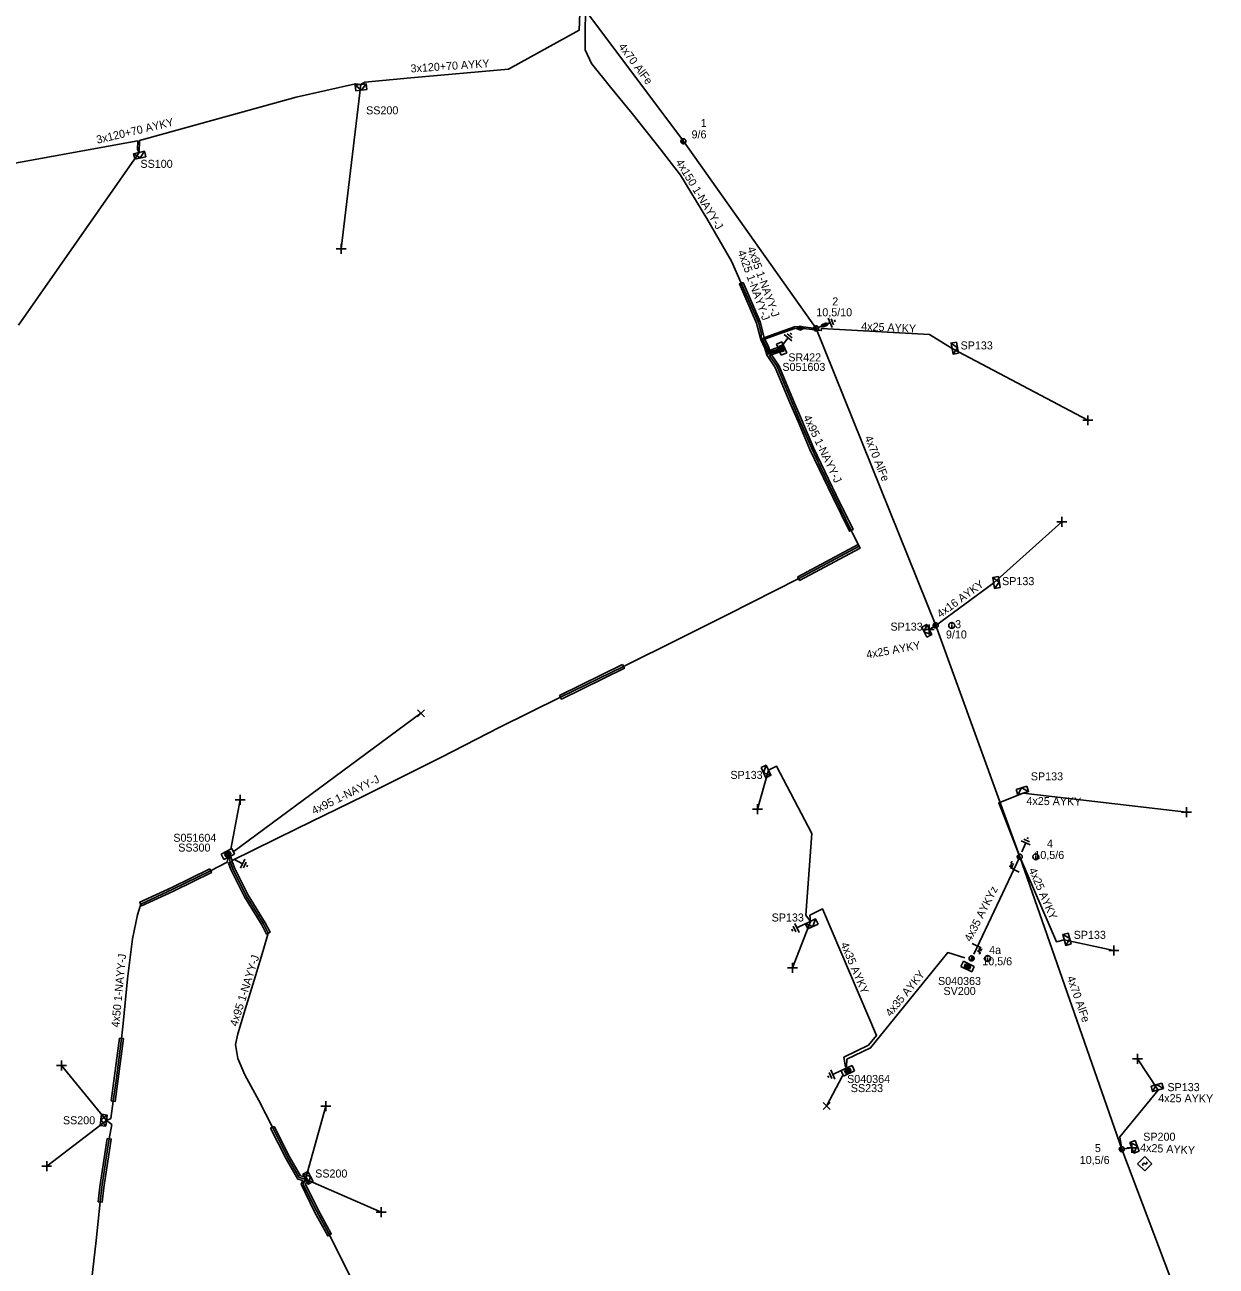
# Model space of a CAD drawing. Extents: x -748492 to -735633, y -1146251 to -1139940.
# Drawn here: x -740893.8 to -740745.3, y -1144536.3 to -1144381.6 of the extents above; entities that cross this region are included whole.
import ezdxf

# ---------------------------------------------------------------- set-up
doc = ezdxf.new("R2010")
doc.units = 0
for name, color, linetype in [('Vrstva 1', 7, 'Continuous'), ('Vrstva 10', 7, 'Continuous'), ('Vrstva 12', 7, 'Continuous'), ('Vrstva 13', 7, 'Continuous'), ('Vrstva 14', 7, 'Continuous'), ('Vrstva 15', 7, 'Continuous'), ('Vrstva 16', 7, 'Continuous'), ('Vrstva 18', 7, 'Continuous'), ('Vrstva 19', 7, 'Continuous'), ('Vrstva 2', 7, 'Continuous'), ('Vrstva 20', 7, 'Continuous'), ('Vrstva 28', 7, 'Continuous'), ('Vrstva 29', 7, 'Continuous'), ('Vrstva 30', 7, 'Continuous'), ('Vrstva 31', 7, 'Continuous'), ('Vrstva 33', 7, 'Continuous'), ('Vrstva 34', 7, 'Continuous'), ('Vrstva 36', 7, 'Continuous'), ('Vrstva 4', 7, 'Continuous'), ('Vrstva 5', 7, 'Continuous'), ('Vrstva 52', 7, 'Continuous'), ('Vrstva 53', 7, 'Continuous'), ('Vrstva 54', 7, 'Continuous'), ('Vrstva 59', 7, 'Continuous'), ('Vrstva 6', 7, 'Continuous'), ('Vrstva 8', 7, 'Continuous'), ('Vrstva 9', 7, 'Continuous')]:
    doc.layers.add(name, color=color, linetype=linetype)

# ---------------------------------------------------------------- blocks, each defined once
blk = doc.blocks.new('NN440')
at = {"layer": 'Vrstva 2'}
for points in [[(0.63, 0), (0.63, 0.06), (0.62, 0.13), (0.6, 0.19), (0.58, 0.25), (0.55, 0.31), (0.51, 0.37), (0.47, 0.42), (0.42, 0.46), (0.37, 0.51), (0.32, 0.54), (0.26, 0.57), (0.2, 0.59), (0.13, 0.61), (0.07, 0.62), (0, 0.63), (-0.06, 0.62), (-0.13, 0.61), (-0.19, 0.59), (-0.26, 0.57), (-0.31, 0.54), (-0.37, 0.51), (-0.42, 0.46), (-0.47, 0.42), (-0.51, 0.37), (-0.54, 0.31), (-0.57, 0.25), (-0.6, 0.19), (-0.62, 0.13), (-0.63, 0.06), (-0.63, 0), (-0.63, -0.07), (-0.62, -0.14), (-0.6, -0.2), (-0.57, -0.26), (-0.54, -0.32), (-0.51, -0.37), (-0.47, -0.43), (-0.42, -0.47), (-0.37, -0.51), (-0.31, -0.55), (-0.26, -0.58), (-0.19, -0.6), (-0.13, -0.62), (-0.06, -0.63), (0, -0.63), (0.07, -0.63), (0.13, -0.62), (0.2, -0.6), (0.26, -0.58), (0.32, -0.55), (0.37, -0.51), (0.42, -0.47), (0.47, -0.43), (0.51, -0.37), (0.55, -0.32), (0.58, -0.26), (0.6, -0.2), (0.62, -0.14), (0.63, -0.07), (0.63, 0)], [(-0.63, 0), (0.63, 0)], [(-0.6, -0.18), (0.57, -0.18)], [(-0.51, -0.32), (0.5, -0.32)], [(-0.37, -0.47), (0.35, -0.47)]]:
    blk.add_lwpolyline(points, dxfattribs=at)
blk = doc.blocks.new('NN840')
at = {"layer": 'Vrstva 15'}
for points in [[(0, 0.62), (0, -0.63)], [(-0.75, -0.71), (-0.75, -0.66)], [(-0.73, -0.76), (-0.75, -0.71)], [(-0.66, -0.8), (-0.73, -0.76)], [(-0.63, -0.8), (-0.66, -0.8)], [(-0.56, -0.76), (-0.63, -0.8)], [(-0.54, -0.71), (-0.56, -0.76)], [(-0.54, -0.38), (-0.54, -0.71)], [(-0.33, -0.38), (-0.33, -0.8)], [(-0.33, -0.64), (-0.13, -0.38)], [(-0.26, -0.56), (-0.09, -0.8)]]:
    blk.add_lwpolyline(points, dxfattribs=at)
blk = doc.blocks.new('NN770')
at = {"layer": 'Vrstva 10'}
for p, q in [((0, 0.19), (0, 0.26)), ((0, -0.28), (0, 0.11))]:
    blk.add_line(p, q, dxfattribs=at)
blk.add_circle((0, -0.01), 0.375, dxfattribs=at)
blk = doc.blocks.new('NN870')
at = {"layer": 'Vrstva 4'}
for points in [[(0, -0.25), (0.5, 0), (0, 0.25), (-0.5, 0), (0, -0.25)], [(0.37, 0), (0, 0.19), (-0.36, 0), (0, -0.19), (0.37, 0)], [(0.24, 0), (0, 0.12), (-0.25, 0), (0, -0.12), (0.24, 0)], [(0.12, 0), (0, 0.06), (-0.13, 0), (0, -0.06), (0.12, 0)]]:
    blk.add_lwpolyline(points, dxfattribs=at)
blk = doc.blocks.new('NN800')
at = {"layer": 'Vrstva 1'}
for points in [[(-0.44, 0.44), (0.44, -0.44)], [(-0.44, -0.44), (0.44, 0.44)]]:
    blk.add_lwpolyline(points, dxfattribs=at)
blk = doc.blocks.new('NN820')
at = {"layer": 'Vrstva 13'}
for points in [[(0, 0), (0, -1.05)], [(-0.16, -0.81), (0.16, -0.81)], [(-0.16, -1.47), (-0.16, -0.81)], [(0.16, -1.47), (-0.16, -1.47)], [(0, -1.05), (-0.06, -0.93)], [(0, -1.05), (0.06, -0.93)], [(0, -1.47), (0, -1.87)], [(0.16, -0.81), (0.16, -1.47)]]:
    blk.add_lwpolyline(points, dxfattribs=at)
blk = doc.blocks.new('NN620')
at = {"layer": 'Vrstva 8'}
for points in [[(0.75, 0), (-0.75, 0)], [(-0.75, 0), (-0.75, -0.75)], [(0.75, -0.75), (0.75, 0)], [(-0.75, -0.75), (0.75, -0.75)], [(0.37, -0.18), (-0.38, -0.18)], [(-0.38, -0.18), (-0.38, -0.56)], [(-0.38, -0.56), (0.37, -0.56)], [(0.32, -0.23), (-0.33, -0.23)], [(-0.33, -0.23), (-0.33, -0.51)], [(-0.33, -0.51), (0.32, -0.51)], [(0.27, -0.27), (-0.28, -0.27)], [(-0.28, -0.27), (-0.28, -0.46)], [(-0.28, -0.46), (0.27, -0.46)], [(0.23, -0.32), (-0.23, -0.32)], [(-0.23, -0.32), (-0.23, -0.42)], [(-0.23, -0.42), (0.23, -0.42)], [(-0.19, -0.37), (0.19, -0.37)], [(0.23, -0.42), (0.23, -0.32)], [(0.27, -0.46), (0.27, -0.27)], [(0.32, -0.51), (0.32, -0.23)], [(0.37, -0.56), (0.37, -0.18)]]:
    blk.add_lwpolyline(points, dxfattribs=at)
blk = doc.blocks.new('NN630')
at = {"layer": 'Vrstva 9'}
for points in [[(0, -0.7), (-0.7, 0)], [(-0.7, -0.7), (-0.7, 0), (0.7, 0), (0.7, -0.7)], [(-0.7, -0.7), (0.7, -0.7)], [(0, -0.7), (0.7, 0)]]:
    blk.add_lwpolyline(points, dxfattribs=at)
blk = doc.blocks.new('NN810')
at = {"layer": 'Vrstva 14'}
for points in [[(0, -0.64), (0, -1.89)], [(0.63, -1.89), (-0.62, -1.89)], [(0.39, -2.2), (-0.4, -2.2)], [(0, -2.52), (-0.12, -2.52)], [(0.14, -2.52), (0, -2.52)]]:
    blk.add_lwpolyline(points, dxfattribs=at)
blk = doc.blocks.new('NN740')
at = {"layer": 'Vrstva 1'}
for points in [[(0.62, 0.62), (-0.63, 0.62)], [(-0.63, 0.62), (-0.63, -0.63)], [(0, 0), (0, 0.01), (0, 0.03), (-0.01, 0.05), (-0.01, 0.06), (-0.02, 0.08), (-0.03, 0.09), (-0.04, 0.1), (-0.05, 0.11), (-0.06, 0.12), (-0.08, 0.13), (-0.09, 0.14), (-0.11, 0.14), (-0.12, 0.15), (-0.14, 0.15), (-0.15, 0.15), (-0.17, 0.15), (-0.18, 0.15), (-0.2, 0.15), (-0.21, 0.14), (-0.23, 0.13), (-0.24, 0.12), (-0.26, 0.11), (-0.27, 0.1), (-0.28, 0.09), (-0.29, 0.08), (-0.29, 0.06), (-0.3, 0.05), (-0.3, 0.03), (-0.31, 0.02), (-0.31, 0), (-0.31, 0)], [(0.62, -0.63), (0.62, 0.62)], [(-0.63, -0.63), (0.62, -0.63)], [(0, 0), (0, -0.02), (0, -0.03), (0.01, -0.05), (0.01, -0.06), (0.02, -0.08), (0.03, -0.09), (0.04, -0.1), (0.05, -0.11), (0.06, -0.12), (0.07, -0.13), (0.09, -0.14), (0.1, -0.15), (0.12, -0.15), (0.13, -0.15), (0.15, -0.15), (0.16, -0.15), (0.18, -0.15), (0.19, -0.15), (0.21, -0.14), (0.22, -0.14), (0.24, -0.13), (0.25, -0.12), (0.26, -0.11), (0.27, -0.09), (0.28, -0.08), (0.29, -0.07), (0.29, -0.05), (0.3, -0.04), (0.3, -0.02), (0.3, -0.01), (0.3, -0.01)]]:
    blk.add_lwpolyline(points, dxfattribs=at)

msp = doc.modelspace()

# ---------------------------------------------------------------- linework, layer by layer
at = {"layer": 'Vrstva 1'}
for points in [[(-740795.19, -1144419.42), (-740811.73, -1144396.08), (-740826.75, -1144375.97)], [(-740769.8, -1144485.29), (-740780.28, -1144456.45), (-740795.19, -1144419.42)], [(-740731, -1144596.74), (-740742.64, -1144559.91), (-740757.08, -1144521.75), (-740769.8, -1144485.29)]]:
    msp.add_lwpolyline(points, dxfattribs=at)
at = {"layer": 'Vrstva 20'}
for points in [[(-740804.29, -1144413.68), (-740802.16, -1144418.58), (-740801.61, -1144420.7), (-740802.09, -1144420.82), (-740802.62, -1144418.78), (-740804.75, -1144413.88)], [(-740802.09, -1144420.82), (-740801.65, -1144420.6), (-740801.11, -1144421.66), (-740800.91, -1144422.47), (-740801.39, -1144422.59), (-740801.56, -1144421.89)], [(-740800.94, -1144422.39), (-740799.86, -1144424.02), (-740799.83, -1144424.06), (-740798, -1144428.47), (-740796.97, -1144430.84), (-740795.5, -1144434.31), (-740792.67, -1144440.23), (-740790.58, -1144444.49), (-740791.04, -1144444.71), (-740793.11, -1144440.45), (-740795.96, -1144434.51), (-740797.43, -1144431.04), (-740798.46, -1144428.67), (-740800.27, -1144424.3), (-740801.36, -1144422.67)], [(-740789.93, -1144446.37), (-740789.69, -1144446.81), (-740797.24, -1144450.84), (-740797.48, -1144450.4)], [(-740819.31, -1144461.34), (-740819.09, -1144461.79), (-740826.94, -1144465.64), (-740827.16, -1144465.19)], [(-740870.77, -1144486.81), (-740870.56, -1144487.27), (-740875.27, -1144489.57), (-740879.28, -1144491.42), (-740879.49, -1144490.97), (-740875.49, -1144489.11)], [(-740867.99, -1144485.88), (-740867.67, -1144486.69), (-740866, -1144490.07), (-740863.85, -1144493.55), (-740863.26, -1144494.71), (-740863.7, -1144494.93), (-740864.29, -1144493.79), (-740866.45, -1144490.28), (-740868.13, -1144486.89), (-740868.44, -1144486.09)], [(-740882.03, -1144507.91), (-740881.53, -1144507.97), (-740882.55, -1144515.8), (-740883.05, -1144515.74)], [(-740862.75, -1144518.91), (-740860.82, -1144522.7), (-740859.45, -1144525.07), (-740858.76, -1144525.26), (-740858.6, -1144525.6), (-740858.83, -1144526.12), (-740857.26, -1144529.31), (-740855.62, -1144532.32), (-740856.06, -1144532.56), (-740857.7, -1144529.55), (-740859.39, -1144526.12), (-740859.17, -1144525.66), (-740859.79, -1144525.49), (-740861.26, -1144522.94), (-740863.18, -1144519.14)], [(-740883.54, -1144520.42), (-740883.04, -1144520.5), (-740883.98, -1144526.53), (-740884.18, -1144528.36), (-740884.68, -1144528.3), (-740884.48, -1144526.46)]]:
    msp.add_lwpolyline(points, close=True, dxfattribs=at)
at = {"layer": 'Vrstva 5'}
for points in [[(-740824.18, -1144378.74), (-740824.61, -1144379.02), (-740824.74, -1144382.24), (-740833.53, -1144387.11), (-740845.69, -1144388.16), (-740851.46, -1144388.7), (-740851.95, -1144389.02), (-740852.61, -1144388.92), (-740859.98, -1144390.57), (-740879.54, -1144396), (-740879.59, -1144397.49), (-740879.78, -1144397.11), (-740879.74, -1144396.04), (-740899.66, -1144399.64), (-740917.82, -1144401.9), (-740923.45, -1144403.86), (-740923.55, -1144404.87)], [(-740824.07, -1144378.87), (-740823.74, -1144379.26), (-740823.94, -1144380.17), (-740823.99, -1144382.25), (-740823.97, -1144384.68), (-740823.18, -1144386.39), (-740820.82, -1144389.36), (-740818.12, -1144392.62), (-740814.63, -1144397.04), (-740812.09, -1144400.31), (-740808.81, -1144405.71), (-740805.74, -1144411.04), (-740804.52, -1144413.78), (-740802.38, -1144418.7), (-740802.01, -1144420.14), (-740802.09, -1144420.67), (-740801.54, -1144421.82), (-740801.32, -1144422.69), (-740799.8, -1144422.17)], [(-740799.88, -1144421.99), (-740801.18, -1144422.43), (-740801.35, -1144421.75), (-740801.9, -1144420.67), (-740799.73, -1144419.89), (-740797.87, -1144419.24), (-740797.14, -1144419.19), (-740795.19, -1144419.42)], [(-740799.96, -1144421.8), (-740801.04, -1144422.17), (-740801.16, -1144421.68), (-740801.61, -1144420.78), (-740799.67, -1144420.07), (-740797.83, -1144419.44), (-740797.14, -1144419.39)], [(-740799.72, -1144422.36), (-740800.98, -1144422.79), (-740800.05, -1144424.18), (-740798.23, -1144428.57), (-740797.2, -1144430.94), (-740795.73, -1144434.41), (-740794.63, -1144436.71), (-740792.89, -1144440.34), (-740790.81, -1144444.6), (-740790.64, -1144444.93), (-740789.81, -1144446.59), (-740797.36, -1144450.62), (-740806.2, -1144455.08), (-740812.26, -1144458.11), (-740819.2, -1144461.57), (-740827.05, -1144465.41), (-740834.71, -1144469.18), (-740841.9, -1144472.89), (-740851.53, -1144477.7), (-740859.86, -1144481.76), (-740867.97, -1144485.77), (-740868.2, -1144485.22)], [(-740791.51, -1144511.55), (-740791.72, -1144510.29), (-740788.65, -1144508.79), (-740787.67, -1144507.57), (-740794.37, -1144491.8), (-740795.96, -1144492.58), (-740795.88, -1144493.35), (-740796.46, -1144492.56), (-740795.71, -1144482.4), (-740800.14, -1144473.99), (-740801.12, -1144474.51)], [(-740868.49, -1144485.36), (-740868.58, -1144485.95), (-740870.66, -1144487.04), (-740875.38, -1144489.34), (-740879.38, -1144491.19), (-740879.77, -1144492.53), (-740880.39, -1144495.54), (-740881.02, -1144500.5), (-740881.55, -1144506.1), (-740881.78, -1144507.94), (-740882.44, -1144513.18), (-740882.8, -1144515.77), (-740883.1, -1144517.93), (-740883.65, -1144518.19), (-740882.99, -1144518.68), (-740883.29, -1144520.46), (-740883.51, -1144521.77), (-740884.23, -1144526.5), (-740884.43, -1144528.33), (-740884.94, -1144533.14), (-740885.92, -1144541.82)], [(-740868.35, -1144485.29), (-740868.22, -1144485.97), (-740867.9, -1144486.79), (-740866.23, -1144490.16), (-740864.07, -1144493.67), (-740863.48, -1144494.82), (-740864.11, -1144496.98), (-740865.06, -1144500.16), (-740866.25, -1144503.94), (-740867.29, -1144507.38), (-740867.57, -1144508.72), (-740867.26, -1144510.47), (-740866.39, -1144512.48), (-740864.65, -1144515.69), (-740862.97, -1144519.02), (-740861.04, -1144522.82), (-740859.62, -1144525.28), (-740858.83, -1144525.5), (-740859.11, -1144526.12), (-740858.61, -1144527.17), (-740857.48, -1144529.43), (-740855.84, -1144532.44), (-740855.12, -1144533.9), (-740853.11, -1144537.91)], [(-740776.64, -1144497.91), (-740778.78, -1144497.24), (-740788.4, -1144509.11), (-740791.34, -1144510.55), (-740791.39, -1144511.5)]]:
    msp.add_lwpolyline(points, dxfattribs=at)
at = {"layer": 'Vrstva 52'}
for points in [[(-740797.14, -1144419.39), (-740794.54, -1144419.69), (-740794.52, -1144419.42), (-740781.05, -1144420.19), (-740778.24, -1144421.94)], [(-740780.28, -1144456.45), (-740773.05, -1144451.15)], [(-740780.28, -1144456.45), (-740781.08, -1144456.97)], [(-740769.8, -1144485.29), (-740772.42, -1144478.58), (-740769.36, -1144477.36)], [(-740769.8, -1144485.29), (-740775.53, -1144497.43)], [(-740769.8, -1144485.29), (-740765.23, -1144495.9), (-740764.25, -1144495.67)], [(-740757.08, -1144521.75), (-740757.31, -1144520.23), (-740752.56, -1144514.38)], [(-740757.08, -1144521.75), (-740755.82, -1144521.58)]]:
    msp.add_lwpolyline(points, dxfattribs=at)
at = {"layer": 'Vrstva 59'}
for points in [[(-740851.95, -1144389.02), (-740854.38, -1144409.5)], [(-740879.59, -1144397.49), (-740894.63, -1144419)], [(-740778.24, -1144421.94), (-740761.31, -1144430.88)], [(-740773.05, -1144451.15), (-740764.57, -1144443.52)], [(-740867.89, -1144484.73), (-740844.45, -1144467.4)], [(-740801.12, -1144474.51), (-740802.5, -1144479.38)], [(-740769.36, -1144477.36), (-740749, -1144479.75)], [(-740868.16, -1144484.35), (-740866.97, -1144478.2)], [(-740795.88, -1144493.35), (-740798.13, -1144499.13)], [(-740764.25, -1144495.67), (-740758.06, -1144497)], [(-740752.56, -1144514.38), (-740755.13, -1144510.5)], [(-740883.65, -1144518.19), (-740889.27, -1144511.34)], [(-740791.91, -1144512.62), (-740793.88, -1144516.38)], [(-740858.83, -1144525.5), (-740856.29, -1144516.38)], [(-740883.65, -1144518.19), (-740891.1, -1144523.86)], [(-740858.83, -1144525.5), (-740849.42, -1144529.61)]]:
    msp.add_lwpolyline(points, dxfattribs=at)

# ---------------------------------------------------------------- block references
at = {"layer": 'Vrstva 13'}
for p, xscale, yscale, rotation in [((-740811.73, -1144396.08), 0.5, 0.5000000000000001, -54.67199444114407), ((-740795.19, -1144419.42), 0.5, 0.5, -67.9921361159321), ((-740780.28, -1144456.45), 0.5, 0.5, -69.84600283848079), ((-740769.8, -1144485.29), 0.5, 0.5, -70.86013613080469), ((-740775.81, -1144497.97), 0.5, 0.5, 63.963055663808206), ((-740757.08, -1144521.75), 0.49999999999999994, 0.5000000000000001, -69.30766393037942)]:
    msp.add_blockref('NN440', p, dxfattribs=dict(at, xscale=xscale, yscale=yscale, rotation=rotation))
at = {"layer": 'Vrstva 15'}
for p, rotation in [((-740795.19, -1144419.42), 112.00786383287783), ((-740799.84, -1144422.08), 142.33433895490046), ((-740769.8, -1144485.29), 156.89218330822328), ((-740868.35, -1144485.29), 62.53987779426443), ((-740795.88, -1144493.35), -64.44769165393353), ((-740791.39, -1144511.64), -64.99265556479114)]:
    msp.add_blockref('NN810', p, dxfattribs=dict(at, rotation=rotation))
at = {"layer": 'Vrstva 16', "rotation": 112.00786383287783}
msp.add_blockref('NN820', (-740795.19, -1144419.42), dxfattribs=at)
at = {"layer": 'Vrstva 18'}
for p, rotation in [((-740770.44, -1144486.93), -116.03694445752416), ((-740775.16, -1144496.39), 63.96305560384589)]:
    msp.add_blockref('NN840', p, dxfattribs=dict(at, rotation=rotation))
at = {"layer": 'Vrstva 19', "rotation": 4.062011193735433}
msp.add_blockref('NN870', (-740797.14, -1144419.39), dxfattribs=at)
at = {"layer": 'Vrstva 28'}
for p, rotation in [((-740799.84, -1144422.08), 113.60805830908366), ((-740868.35, -1144485.29), -153.4299305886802), ((-740776.14, -1144498.64), -26.036999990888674), ((-740791.39, -1144511.64), 25.007344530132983)]:
    msp.add_blockref('NN620', p, dxfattribs=dict(at, rotation=rotation))
at = {"layer": 'Vrstva 31'}
for p, rotation in [((-740851.95, -1144389.02), 6.641519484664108), ((-740879.59, -1144397.49), 13.238927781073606), ((-740778.24, -1144421.94), 99.69283053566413), ((-740773.05, -1144451.15), 98.7413110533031), ((-740781.08, -1144456.97), -63.45011113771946), ((-740801.12, -1144474.51), -64.44769165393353), ((-740769.36, -1144477.36), -162.69643340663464), ((-740795.88, -1144493.35), 25.55230840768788), ((-740764.25, -1144495.67), 105.70863890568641), ((-740752.56, -1144514.38), -164.3980722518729), ((-740883.65, -1144518.19), -97.23088332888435), ((-740755.82, -1144521.58), 110.69233606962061), ((-740858.83, -1144525.5), 117.38768058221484)]:
    msp.add_blockref('NN630', p, dxfattribs=dict(at, rotation=rotation))
at = {"layer": 'Vrstva 34'}
for name, p, rotation in [('NN800', (-740854.38, -1144409.5), 45), ('NN800', (-740761.31, -1144430.88), 45), ('NN800', (-740764.57, -1144443.52), 44.99999995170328), ('NN800', (-740781.08, -1144456.97), 44.99999995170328), ('NN800', (-740866.97, -1144478.2), 45), ('NN800', (-740802.5, -1144479.38), 45), ('NN800', (-740749, -1144479.75), 45), ('NN800', (-740758.06, -1144497), 45), ('NN800', (-740798.13, -1144499.13), 45), ('NN800', (-740755.13, -1144510.5), 45), ('NN800', (-740889.27, -1144511.34), 45), ('NN800', (-740856.29, -1144516.38), 45), ('NN800', (-740755.82, -1144521.58), 45), ('NN740', (-740754.22, -1144523.56), 45), ('NN800', (-740891.1, -1144523.86), 45), ('NN800', (-740849.42, -1144529.61), 44.99999995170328)]:
    msp.add_blockref(name, p, dxfattribs=dict(at, rotation=rotation))
for p in [(-740844.45, -1144467.4), (-740793.88, -1144516.38)]:
    msp.add_blockref('NN800', p, dxfattribs=at)
at = {"layer": 'Vrstva 36'}
for p in [(-740778.28, -1144456.45), (-740767.8, -1144485.29), (-740773.81, -1144497.97)]:
    msp.add_blockref('NN770', p, dxfattribs=at)

# ---------------------------------------------------------------- texts
at = {"layer": 'Vrstva 12'}
for s, p in [('9/6', (-740810.71, -1144395.73)), ('10,5/10', (-740795.16, -1144417.91)), ('9/10', (-740779, -1144458.08)), ('10,5/6', (-740767.98, -1144485.57)), ('10,5/6', (-740774.47, -1144498.83)), ('10,5/6', (-740762.32, -1144523.6))]:
    msp.add_text(s, height=1, dxfattribs=at).set_placement(p)
at = {"layer": 'Vrstva 14'}
for s, p in [('1', (-740809.57, -1144394.31)), ('2', (-740793.17, -1144416.55)), ('3', (-740777.86, -1144456.8)), ('4', (-740766.41, -1144484.15)), ('4a', (-740773.62, -1144497.41)), ('5', (-740760.44, -1144522.12))]:
    msp.add_text(s, height=1, dxfattribs=at).set_placement(p)
at = {"layer": 'Vrstva 2'}
for rotation, p in [(306.756, (-740819.88, -1144384.3)), (291.983, (-740789.17, -1144433.02)), (289.233, (-740763.94, -1144500.35))]:
    msp.add_text('4x70 AlFe', height=1, rotation=rotation, dxfattribs=at).set_placement(p)
at = {"layer": 'Vrstva 29'}
for s, p in [('S051603', (-740799.39, -1144424.72)), ('S051604', (-740875.31, -1144483.43)), ('S040363', (-740779.99, -1144501.28)), ('S040364', (-740791.32, -1144513.5))]:
    msp.add_text(s, height=1, dxfattribs=at).set_placement(p)
at = {"layer": 'Vrstva 30'}
for s, p in [('SR422', (-740798.65, -1144423.53)), ('SS300', (-740874.7, -1144484.65)), ('SV200', (-740779.31, -1144502.53)), ('SS233', (-740790.86, -1144514.64))]:
    msp.add_text(s, height=1, dxfattribs=at).set_placement(p)
at = {"layer": 'Vrstva 33'}
for s, p in [('SS200', (-740851.28, -1144392.73)), ('SS100', (-740879.41, -1144399.4)), ('SP133', (-740777.18, -1144422.04)), ('SP133', (-740772, -1144451.43)), ('SP133', (-740785.92, -1144457.1)), ('SP133', (-740805.87, -1144475.59)), ('SP133', (-740768.42, -1144475.77)), ('SP133', (-740800.73, -1144493.37)), ('SP133', (-740763.08, -1144495.53)), ('SP133', (-740751.39, -1144514.52)), ('SS200', (-740889.07, -1144518.65)), ('SP200', (-740754.41, -1144520.7)), ('SS200', (-740857.63, -1144525.29))]:
    msp.add_text(s, height=1, dxfattribs=at).set_placement(p)
at = {"layer": 'Vrstva 53'}
msp.add_text('4x35 AYKYz', height=1, rotation=63.065, dxfattribs=at).set_placement((-740775.89, -1144495.97))
at = {"layer": 'Vrstva 54'}
for s, rotation, p in [('4x25 AYKY', 357.215, (-740789.58, -1144419.62)), ('4x16 AYKY', 36.244, (-740779.69, -1144455.56)), ('4x25 AYKY', 10.333, (-740788.84, -1144460.6)), ('4x25 AYKY', 359.223, (-740768.97, -1144478.82)), ('4x25 AYKY', 293.326, (-740768.71, -1144486.93)), ('4x25 AYKY', 359.513, (-740752.54, -1144515.88)), ('4x25 AYKY', 356.919, (-740754.82, -1144522.03))]:
    msp.add_text(s, height=1, rotation=rotation, dxfattribs=at).set_placement(p)
at = {"layer": 'Vrstva 6'}
for s, rotation, p in [('3x120+70 AYKY', 3.859, (-740845.7, -1144387.52)), ('3x120+70 AYKY', 13.332, (-740884.78, -1144396.4)), ('4x150 1-NAYY-J', 301.275, (-740812.73, -1144398.68)), ('4x25 1-NAYY-J', 289.948, (-740804.99, -1144409.86)), ('4x95 1-NAYY-J', 289.932, (-740803.79, -1144409.43)), ('4x95 1-NAYY-J', 295.56, (-740796.82, -1144430.49)), ('4x95 1-NAYY-J', 26.541, (-740857.76, -1144480.07)), ('4x35 AYKY', 292.884, (-740792.16, -1144496.19)), ('4x50 1-NAYY-J', 84.593, (-740882.06, -1144506.61)), ('4x95 1-NAYY-J', 72.525, (-740867.35, -1144506.52)), ('4x35 AYKY', 50.979, (-740785.88, -1144505.3))]:
    msp.add_text(s, height=1, rotation=rotation, dxfattribs=at).set_placement(p)

doc.saveas('drawing.dxf')
